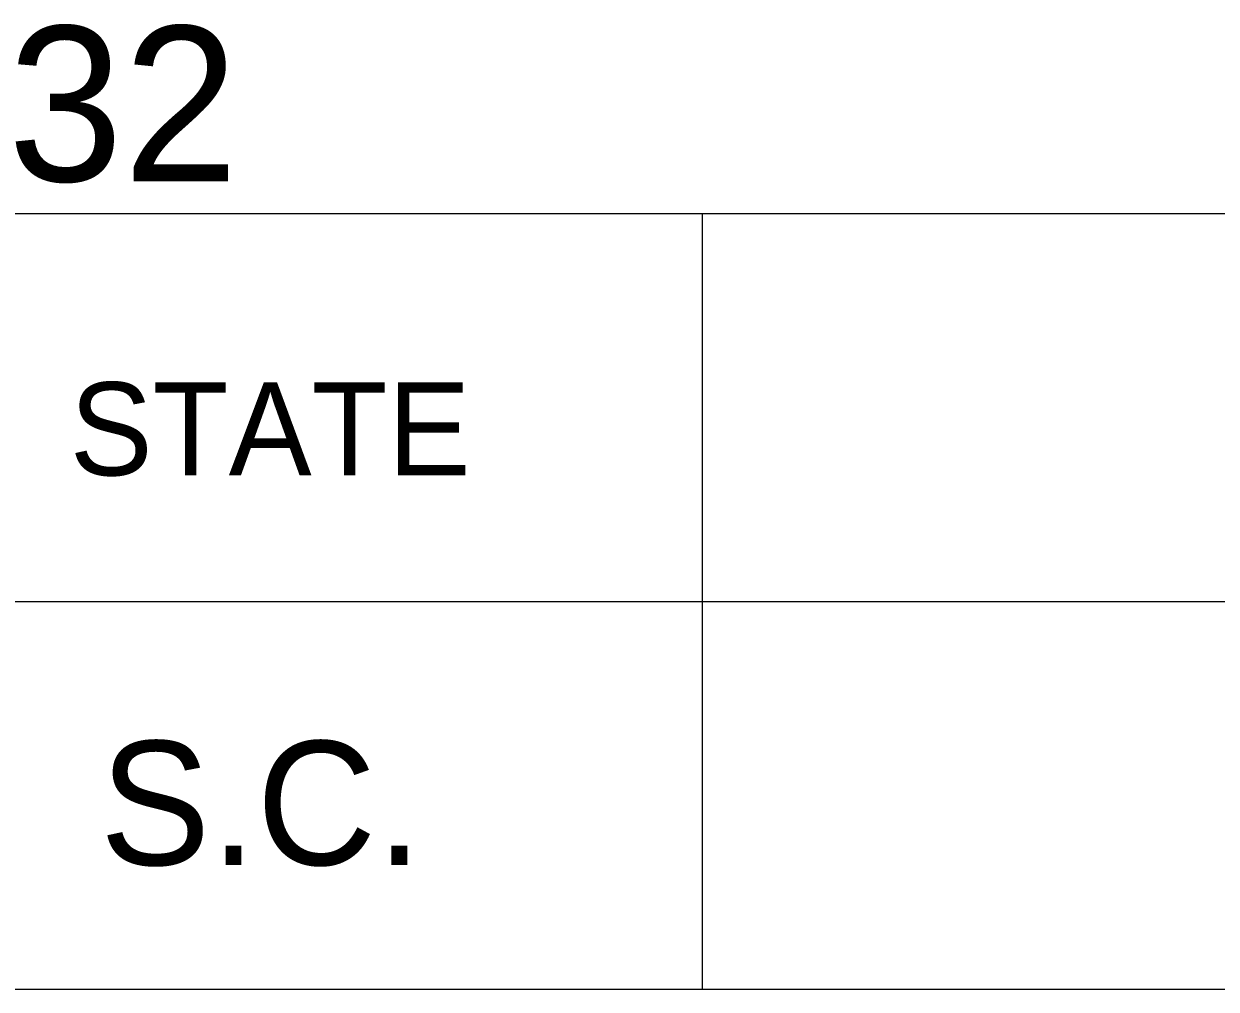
# Model space of a CAD drawing. Extents: x 1000 to 1162, y 999 to 8520.
# Drawn here: x 1136.9 to 1140.745, y 8000.046 to 8003.157 of the extents above; entities that cross this region are included whole.
import ezdxf

# ---------------------------------------------------------------- set-up
doc = ezdxf.new("R2010")
doc.units = 0
doc.layers.add('Level 20', color=7, linetype='Continuous')
doc.layers.add('Level 3', color=7, linetype='Continuous')

msp = doc.modelspace()

# ---------------------------------------------------------------- linework, layer by layer
at = {"layer": 'Level 3'}
for p, q in [((1133.055, 8002.5458), (1161.555, 8002.5458)), ((1133.055, 8002.5458), (1161.555, 8002.5458)), ((1133.055, 8002.5458), (1161.555, 8002.5458)), ((1133.055, 8002.5458), (1161.555, 8002.5458)), ((1133.055, 8002.5458), (1161.555, 8002.5458)), ((1133.055, 8002.5458), (1161.555, 8002.5458)), ((1133.055, 8002.5458), (1161.555, 8002.5458)), ((1133.055, 8002.5458), (1161.555, 8002.5458)), ((1133.055, 8002.5458), (1161.555, 8002.5458)), ((1133.055, 8002.5458), (1161.555, 8002.5458)), ((1133.055, 8002.5458), (1161.555, 8002.5458)), ((1133.055, 8002.5458), (1161.555, 8002.5458)), ((1133.055, 8002.5458), (1161.555, 8002.5458)), ((1133.055, 8002.5458), (1161.555, 8002.5458)), ((1133.055, 8002.5458), (1161.555, 8002.5458)), ((1133.055, 8002.5458), (1161.555, 8002.5458)), ((1133.055, 8002.5458), (1161.555, 8002.5458)), ((1133.055, 8002.5458), (1161.555, 8002.5458)), ((1133.055, 8002.5458), (1161.555, 8002.5458)), ((1133.055, 8002.5458), (1161.555, 8002.5458)), ((1133.055, 8002.5458), (1161.555, 8002.5458)), ((1133.055, 8002.5458), (1161.555, 8002.5458)), ((1133.055, 8002.5458), (1161.555, 8002.5458)), ((1133.055, 8002.5458), (1161.555, 8002.5458)), ((1133.055, 8002.5458), (1161.555, 8002.5458)), ((1133.055, 8002.5458), (1161.555, 8002.5458)), ((1133.055, 8002.5458), (1161.555, 8002.5458)), ((1133.055, 8002.5458), (1161.555, 8002.5458)), ((1133.055, 8002.5458), (1161.555, 8002.5458)), ((1133.055, 8002.5458), (1161.555, 8002.5458)), ((1133.055, 8002.5458), (1161.555, 8002.5458)), ((1133.055, 8002.5458), (1161.555, 8002.5458)), ((1133.055, 8002.5458), (1161.555, 8002.5458)), ((1133.055, 8002.5458), (1161.555, 8002.5458)), ((1133.055, 8002.5458), (1161.555, 8002.5458)), ((1133.055, 8002.5458), (1161.555, 8002.5458)), ((1133.055, 8002.5458), (1161.555, 8002.5458)), ((1133.055, 8002.5458), (1161.555, 8002.5458)), ((1133.055, 8002.5458), (1161.555, 8002.5458)), ((1133.055, 8002.5458), (1161.555, 8002.5458)), ((1133.055, 8002.5458), (1161.555, 8002.5458)), ((1133.055, 8002.5458), (1161.555, 8002.5458)), ((1133.055, 8002.5458), (1161.555, 8002.5458)), ((1133.055, 8002.5458), (1161.555, 8002.5458)), ((1133.055, 8002.5458), (1161.555, 8002.5458)), ((1133.055, 8002.5458), (1161.555, 8002.5458)), ((1133.055, 8002.5458), (1161.555, 8002.5458)), ((1133.055, 8002.5458), (1161.555, 8002.5458)), ((1133.055, 8002.5458), (1161.555, 8002.5458)), ((1133.055, 8002.5458), (1161.555, 8002.5458)), ((1133.055, 8002.5458), (1161.555, 8002.5458)), ((1133.055, 8002.5458), (1161.555, 8002.5458)), ((1133.055, 8002.5458), (1161.555, 8002.5458)), ((1133.055, 8002.5458), (1161.555, 8002.5458)), ((1133.055, 8002.5458), (1161.555, 8002.5458)), ((1133.055, 8002.5458), (1161.555, 8002.5458)), ((1133.055, 8002.5458), (1161.555, 8002.5458)), ((1133.055, 8002.5458), (1161.555, 8002.5458)), ((1133.055, 8002.5458), (1161.555, 8002.5458)), ((1139.0868, 8002.5458), (1139.0868, 8000.0458)), ((1139.0868, 8002.5458), (1139.0868, 8000.0458)), ((1139.0868, 8002.5458), (1139.0868, 8000.0458)), ((1139.0868, 8002.5458), (1139.0868, 8000.0458)), ((1139.0868, 8002.5458), (1139.0868, 8000.0458)), ((1139.0868, 8002.5458), (1139.0868, 8000.0458)), ((1139.0868, 8002.5458), (1139.0868, 8000.0458)), ((1139.0868, 8002.5458), (1139.0868, 8000.0458)), ((1139.0868, 8002.5458), (1139.0868, 8000.0458)), ((1139.0868, 8002.5458), (1139.0868, 8000.0458)), ((1139.0868, 8002.5458), (1139.0868, 8000.0458)), ((1139.0868, 8002.5458), (1139.0868, 8000.0458)), ((1139.0868, 8002.5458), (1139.0868, 8000.0458)), ((1139.0868, 8002.5458), (1139.0868, 8000.0458)), ((1139.0868, 8002.5458), (1139.0868, 8000.0458)), ((1139.0868, 8002.5458), (1139.0868, 8000.0458)), ((1139.0868, 8002.5458), (1139.0868, 8000.0458)), ((1139.0868, 8002.5458), (1139.0868, 8000.0458)), ((1139.0868, 8002.5458), (1139.0868, 8000.0458)), ((1139.0868, 8002.5458), (1139.0868, 8000.0458)), ((1139.0868, 8002.5458), (1139.0868, 8000.0458)), ((1139.0868, 8002.5458), (1139.0868, 8000.0458)), ((1139.0868, 8002.5458), (1139.0868, 8000.0458)), ((1139.0868, 8002.5458), (1139.0868, 8000.0458)), ((1139.0868, 8002.5458), (1139.0868, 8000.0458)), ((1139.0868, 8002.5458), (1139.0868, 8000.0458)), ((1139.0868, 8002.5458), (1139.0868, 8000.0458)), ((1139.0868, 8002.5458), (1139.0868, 8000.0458)), ((1139.0868, 8002.5458), (1139.0868, 8000.0458)), ((1139.0868, 8002.5458), (1139.0868, 8000.0458)), ((1139.0868, 8002.5458), (1139.0868, 8000.0458)), ((1139.0868, 8002.5458), (1139.0868, 8000.0458)), ((1139.0868, 8002.5458), (1139.0868, 8000.0458)), ((1139.0868, 8002.5458), (1139.0868, 8000.0458)), ((1139.0868, 8002.5458), (1139.0868, 8000.0458)), ((1139.0868, 8002.5458), (1139.0868, 8000.0458)), ((1139.0868, 8002.5458), (1139.0868, 8000.0458)), ((1139.0868, 8002.5458), (1139.0868, 8000.0458)), ((1139.0868, 8002.5458), (1139.0868, 8000.0458)), ((1139.0868, 8002.5458), (1139.0868, 8000.0458)), ((1139.0868, 8002.5458), (1139.0868, 8000.0458)), ((1139.0868, 8002.5458), (1139.0868, 8000.0458)), ((1139.0868, 8002.5458), (1139.0868, 8000.0458)), ((1139.0868, 8002.5458), (1139.0868, 8000.0458)), ((1139.0868, 8002.5458), (1139.0868, 8000.0458)), ((1139.0868, 8002.5458), (1139.0868, 8000.0458)), ((1139.0868, 8002.5458), (1139.0868, 8000.0458)), ((1139.0868, 8002.5458), (1139.0868, 8000.0458)), ((1139.0868, 8002.5458), (1139.0868, 8000.0458)), ((1139.0868, 8002.5458), (1139.0868, 8000.0458)), ((1139.0868, 8002.5458), (1139.0868, 8000.0458)), ((1139.0868, 8002.5458), (1139.0868, 8000.0458)), ((1139.0868, 8002.5458), (1139.0868, 8000.0458)), ((1139.0868, 8002.5458), (1139.0868, 8000.0458)), ((1139.0868, 8002.5458), (1139.0868, 8000.0458)), ((1139.0868, 8002.5458), (1139.0868, 8000.0458)), ((1139.0868, 8002.5458), (1139.0868, 8000.0458)), ((1139.0868, 8002.5458), (1139.0868, 8000.0458)), ((1139.0868, 8002.5458), (1139.0868, 8000.0458)), ((1133.055, 8001.2958), (1161.555, 8001.2958)), ((1133.055, 8001.2958), (1161.555, 8001.2958)), ((1133.055, 8001.2958), (1161.555, 8001.2958)), ((1133.055, 8001.2958), (1161.555, 8001.2958)), ((1133.055, 8001.2958), (1161.555, 8001.2958)), ((1133.055, 8001.2958), (1161.555, 8001.2958)), ((1133.055, 8001.2958), (1161.555, 8001.2958)), ((1133.055, 8001.2958), (1161.555, 8001.2958)), ((1133.055, 8001.2958), (1161.555, 8001.2958)), ((1133.055, 8001.2958), (1161.555, 8001.2958)), ((1133.055, 8001.2958), (1161.555, 8001.2958)), ((1133.055, 8001.2958), (1161.555, 8001.2958)), ((1133.055, 8001.2958), (1161.555, 8001.2958)), ((1133.055, 8001.2958), (1161.555, 8001.2958)), ((1133.055, 8001.2958), (1161.555, 8001.2958)), ((1133.055, 8001.2958), (1161.555, 8001.2958)), ((1133.055, 8001.2958), (1161.555, 8001.2958)), ((1133.055, 8001.2958), (1161.555, 8001.2958)), ((1133.055, 8001.2958), (1161.555, 8001.2958)), ((1133.055, 8001.2958), (1161.555, 8001.2958)), ((1133.055, 8001.2958), (1161.555, 8001.2958)), ((1133.055, 8001.2958), (1161.555, 8001.2958)), ((1133.055, 8001.2958), (1161.555, 8001.2958)), ((1133.055, 8001.2958), (1161.555, 8001.2958)), ((1133.055, 8001.2958), (1161.555, 8001.2958)), ((1133.055, 8001.2958), (1161.555, 8001.2958)), ((1133.055, 8001.2958), (1161.555, 8001.2958)), ((1133.055, 8001.2958), (1161.555, 8001.2958)), ((1133.055, 8001.2958), (1161.555, 8001.2958)), ((1133.055, 8001.2958), (1161.555, 8001.2958)), ((1133.055, 8001.2958), (1161.555, 8001.2958)), ((1133.055, 8001.2958), (1161.555, 8001.2958)), ((1133.055, 8001.2958), (1161.555, 8001.2958)), ((1133.055, 8001.2958), (1161.555, 8001.2958)), ((1133.055, 8001.2958), (1161.555, 8001.2958)), ((1133.055, 8001.2958), (1161.555, 8001.2958)), ((1133.055, 8001.2958), (1161.555, 8001.2958)), ((1133.055, 8001.2958), (1161.555, 8001.2958)), ((1133.055, 8001.2958), (1161.555, 8001.2958)), ((1133.055, 8001.2958), (1161.555, 8001.2958)), ((1133.055, 8001.2958), (1161.555, 8001.2958)), ((1133.055, 8001.2958), (1161.555, 8001.2958)), ((1133.055, 8001.2958), (1161.555, 8001.2958)), ((1133.055, 8001.2958), (1161.555, 8001.2958)), ((1133.055, 8001.2958), (1161.555, 8001.2958)), ((1133.055, 8001.2958), (1161.555, 8001.2958)), ((1133.055, 8001.2958), (1161.555, 8001.2958)), ((1133.055, 8001.2958), (1161.555, 8001.2958)), ((1133.055, 8001.2958), (1161.555, 8001.2958)), ((1133.055, 8001.2958), (1161.555, 8001.2958)), ((1133.055, 8001.2958), (1161.555, 8001.2958)), ((1133.055, 8001.2958), (1161.555, 8001.2958)), ((1133.055, 8001.2958), (1161.555, 8001.2958)), ((1133.055, 8001.2958), (1161.555, 8001.2958)), ((1133.055, 8001.2958), (1161.555, 8001.2958)), ((1133.055, 8001.2958), (1161.555, 8001.2958)), ((1133.055, 8001.2958), (1161.555, 8001.2958)), ((1133.055, 8001.2958), (1161.555, 8001.2958)), ((1133.055, 8001.2958), (1161.555, 8001.2958)), ((1133.055, 8000.0458), (1161.555, 8000.0458)), ((1133.055, 8000.0458), (1161.555, 8000.0458)), ((1133.055, 8000.0458), (1161.555, 8000.0458)), ((1133.055, 8000.0458), (1161.555, 8000.0458)), ((1133.055, 8000.0458), (1161.555, 8000.0458)), ((1133.055, 8000.0458), (1161.555, 8000.0458)), ((1133.055, 8000.0458), (1161.555, 8000.0458)), ((1133.055, 8000.0458), (1161.555, 8000.0458)), ((1133.055, 8000.0458), (1161.555, 8000.0458)), ((1133.055, 8000.0458), (1161.555, 8000.0458)), ((1133.055, 8000.0458), (1161.555, 8000.0458)), ((1133.055, 8000.0458), (1161.555, 8000.0458)), ((1133.055, 8000.0458), (1161.555, 8000.0458)), ((1133.055, 8000.0458), (1161.555, 8000.0458)), ((1133.055, 8000.0458), (1161.555, 8000.0458)), ((1133.055, 8000.0458), (1161.555, 8000.0458)), ((1133.055, 8000.0458), (1161.555, 8000.0458)), ((1133.055, 8000.0458), (1161.555, 8000.0458)), ((1133.055, 8000.0458), (1161.555, 8000.0458)), ((1133.055, 8000.0458), (1161.555, 8000.0458)), ((1133.055, 8000.0458), (1161.555, 8000.0458)), ((1133.055, 8000.0458), (1161.555, 8000.0458)), ((1133.055, 8000.0458), (1161.555, 8000.0458)), ((1133.055, 8000.0458), (1161.555, 8000.0458)), ((1133.055, 8000.0458), (1161.555, 8000.0458)), ((1133.055, 8000.0458), (1161.555, 8000.0458)), ((1133.055, 8000.0458), (1161.555, 8000.0458)), ((1133.055, 8000.0458), (1161.555, 8000.0458)), ((1133.055, 8000.0458), (1161.555, 8000.0458)), ((1133.055, 8000.0458), (1161.555, 8000.0458)), ((1133.055, 8000.0458), (1161.555, 8000.0458)), ((1133.055, 8000.0458), (1161.555, 8000.0458)), ((1133.055, 8000.0458), (1161.555, 8000.0458)), ((1133.055, 8000.0458), (1161.555, 8000.0458)), ((1133.055, 8000.0458), (1161.555, 8000.0458)), ((1133.055, 8000.0458), (1161.555, 8000.0458)), ((1133.055, 8000.0458), (1161.555, 8000.0458)), ((1133.055, 8000.0458), (1161.555, 8000.0458)), ((1133.055, 8000.0458), (1161.555, 8000.0458)), ((1133.055, 8000.0458), (1161.555, 8000.0458)), ((1133.055, 8000.0458), (1161.555, 8000.0458)), ((1133.055, 8000.0458), (1161.555, 8000.0458)), ((1133.055, 8000.0458), (1161.555, 8000.0458)), ((1133.055, 8000.0458), (1161.555, 8000.0458)), ((1133.055, 8000.0458), (1161.555, 8000.0458)), ((1133.055, 8000.0458), (1161.555, 8000.0458)), ((1133.055, 8000.0458), (1161.555, 8000.0458)), ((1133.055, 8000.0458), (1161.555, 8000.0458)), ((1133.055, 8000.0458), (1161.555, 8000.0458)), ((1133.055, 8000.0458), (1161.555, 8000.0458)), ((1133.055, 8000.0458), (1161.555, 8000.0458)), ((1133.055, 8000.0458), (1161.555, 8000.0458)), ((1133.055, 8000.0458), (1161.555, 8000.0458)), ((1133.055, 8000.0458), (1161.555, 8000.0458)), ((1133.055, 8000.0458), (1161.555, 8000.0458)), ((1133.055, 8000.0458), (1161.555, 8000.0458)), ((1133.055, 8000.0458), (1161.555, 8000.0458)), ((1133.055, 8000.0458), (1161.555, 8000.0458)), ((1133.055, 8000.0458), (1161.555, 8000.0458))]:
    msp.add_line(p, q, dxfattribs=at)

# ---------------------------------------------------------------- texts
at = {"layer": 'Level 20'}
msp.add_text('PIN NO. 26432', height=0.5, dxfattribs=at).set_placement((1133.0578, 8002.65))
at = {"layer": 'Level 3'}
for s, height, p in [('STATE', 0.3, (1137.0478, 8001.7021)), ('STATE', 0.3, (1137.0478, 8001.7021)), ('STATE', 0.3, (1137.0478, 8001.7021)), ('STATE', 0.3, (1137.0478, 8001.7021)), ('STATE', 0.3, (1137.0478, 8001.7021)), ('STATE', 0.3, (1137.0478, 8001.7021)), ('STATE', 0.3, (1137.0478, 8001.7021)), ('STATE', 0.3, (1137.0478, 8001.7021)), ('STATE', 0.3, (1137.0478, 8001.7021)), ('STATE', 0.3, (1137.0478, 8001.7021)), ('STATE', 0.3, (1137.0478, 8001.7021)), ('STATE', 0.3, (1137.0478, 8001.7021)), ('STATE', 0.3, (1137.0478, 8001.7021)), ('STATE', 0.3, (1137.0478, 8001.7021)), ('STATE', 0.3, (1137.0478, 8001.7021)), ('STATE', 0.3, (1137.0478, 8001.7021)), ('STATE', 0.3, (1137.0478, 8001.7021)), ('STATE', 0.3, (1137.0478, 8001.7021)), ('STATE', 0.3, (1137.0478, 8001.7021)), ('STATE', 0.3, (1137.0478, 8001.7021)), ('STATE', 0.3, (1137.0478, 8001.7021)), ('STATE', 0.3, (1137.0478, 8001.7021)), ('STATE', 0.3, (1137.0478, 8001.7021)), ('STATE', 0.3, (1137.0478, 8001.7021)), ('STATE', 0.3, (1137.0478, 8001.7021)), ('STATE', 0.3, (1137.0478, 8001.7021)), ('STATE', 0.3, (1137.0478, 8001.7021)), ('STATE', 0.3, (1137.0478, 8001.7021)), ('STATE', 0.3, (1137.0478, 8001.7021)), ('STATE', 0.3, (1137.0478, 8001.7021)), ('STATE', 0.3, (1137.0478, 8001.7021)), ('STATE', 0.3, (1137.0478, 8001.7021)), ('STATE', 0.3, (1137.0478, 8001.7021)), ('STATE', 0.3, (1137.0478, 8001.7021)), ('STATE', 0.3, (1137.0478, 8001.7021)), ('STATE', 0.3, (1137.0478, 8001.7021)), ('STATE', 0.3, (1137.0478, 8001.7021)), ('STATE', 0.3, (1137.0478, 8001.7021)), ('STATE', 0.3, (1137.0478, 8001.7021)), ('STATE', 0.3, (1137.0478, 8001.7021)), ('STATE', 0.3, (1137.0478, 8001.7021)), ('STATE', 0.3, (1137.0478, 8001.7021)), ('STATE', 0.3, (1137.0478, 8001.7021)), ('STATE', 0.3, (1137.0478, 8001.7021)), ('STATE', 0.3, (1137.0478, 8001.7021)), ('STATE', 0.3, (1137.0478, 8001.7021)), ('STATE', 0.3, (1137.0478, 8001.7021)), ('STATE', 0.3, (1137.0478, 8001.7021)), ('STATE', 0.3, (1137.0478, 8001.7021)), ('STATE', 0.3, (1137.0478, 8001.7021)), ('STATE', 0.3, (1137.0478, 8001.7021)), ('STATE', 0.3, (1137.0478, 8001.7021)), ('STATE', 0.3, (1137.0478, 8001.7021)), ('STATE', 0.3, (1137.0478, 8001.7021)), ('STATE', 0.3, (1137.0478, 8001.7021)), ('STATE', 0.3, (1137.0478, 8001.7021)), ('STATE', 0.3, (1137.0478, 8001.7021)), ('STATE', 0.3, (1137.0478, 8001.7021)), ('STATE', 0.3, (1137.0478, 8001.7021)), ('S.C.', 0.39999, (1137.1448, 8000.4458)), ('S.C.', 0.39999, (1137.1448, 8000.4458)), ('S.C.', 0.39999, (1137.1448, 8000.4458)), ('S.C.', 0.39999, (1137.1448, 8000.4458)), ('S.C.', 0.39999, (1137.1448, 8000.4458)), ('S.C.', 0.39999, (1137.1448, 8000.4458)), ('S.C.', 0.39999, (1137.1448, 8000.4458)), ('S.C.', 0.39999, (1137.1448, 8000.4458)), ('S.C.', 0.39999, (1137.1448, 8000.4458)), ('S.C.', 0.39999, (1137.1448, 8000.4458)), ('S.C.', 0.39999, (1137.1448, 8000.4458)), ('S.C.', 0.39999, (1137.1448, 8000.4458)), ('S.C.', 0.39999, (1137.1448, 8000.4458)), ('S.C.', 0.39999, (1137.1448, 8000.4458)), ('S.C.', 0.39999, (1137.1448, 8000.4458)), ('S.C.', 0.39999, (1137.1448, 8000.4458)), ('S.C.', 0.39999, (1137.1448, 8000.4458)), ('S.C.', 0.39999, (1137.1448, 8000.4458)), ('S.C.', 0.39999, (1137.1448, 8000.4458)), ('S.C.', 0.39999, (1137.1448, 8000.4458)), ('S.C.', 0.39999, (1137.1448, 8000.4458)), ('S.C.', 0.39999, (1137.1448, 8000.4458)), ('S.C.', 0.39999, (1137.1448, 8000.4458)), ('S.C.', 0.39999, (1137.1448, 8000.4458)), ('S.C.', 0.39999, (1137.1448, 8000.4458)), ('S.C.', 0.39999, (1137.1448, 8000.4458)), ('S.C.', 0.39999, (1137.1448, 8000.4458)), ('S.C.', 0.39999, (1137.1448, 8000.4458)), ('S.C.', 0.39999, (1137.1448, 8000.4458)), ('S.C.', 0.39999, (1137.1448, 8000.4458)), ('S.C.', 0.39999, (1137.1448, 8000.4458)), ('S.C.', 0.39999, (1137.1448, 8000.4458)), ('S.C.', 0.39999, (1137.1448, 8000.4458)), ('S.C.', 0.39999, (1137.1448, 8000.4458)), ('S.C.', 0.39999, (1137.1448, 8000.4458)), ('S.C.', 0.39999, (1137.1448, 8000.4458)), ('S.C.', 0.39999, (1137.1448, 8000.4458)), ('S.C.', 0.39999, (1137.1448, 8000.4458)), ('S.C.', 0.39999, (1137.1448, 8000.4458)), ('S.C.', 0.39999, (1137.1448, 8000.4458)), ('S.C.', 0.39999, (1137.1448, 8000.4458)), ('S.C.', 0.39999, (1137.1448, 8000.4458)), ('S.C.', 0.39999, (1137.1448, 8000.4458)), ('S.C.', 0.39999, (1137.1448, 8000.4458)), ('S.C.', 0.39999, (1137.1448, 8000.4458)), ('S.C.', 0.39999, (1137.1448, 8000.4458)), ('S.C.', 0.39999, (1137.1448, 8000.4458)), ('S.C.', 0.39999, (1137.1448, 8000.4458)), ('S.C.', 0.39999, (1137.1448, 8000.4458)), ('S.C.', 0.39999, (1137.1448, 8000.4458)), ('S.C.', 0.39999, (1137.1448, 8000.4458)), ('S.C.', 0.39999, (1137.1448, 8000.4458)), ('S.C.', 0.39999, (1137.1448, 8000.4458)), ('S.C.', 0.39999, (1137.1448, 8000.4458)), ('S.C.', 0.39999, (1137.1448, 8000.4458)), ('S.C.', 0.39999, (1137.1448, 8000.4458)), ('S.C.', 0.39999, (1137.1448, 8000.4458)), ('S.C.', 0.39999, (1137.1448, 8000.4458)), ('S.C.', 0.39999, (1137.1448, 8000.4458))]:
    msp.add_text(s, height=height, dxfattribs=at).set_placement(p)

doc.saveas('drawing.dxf')
